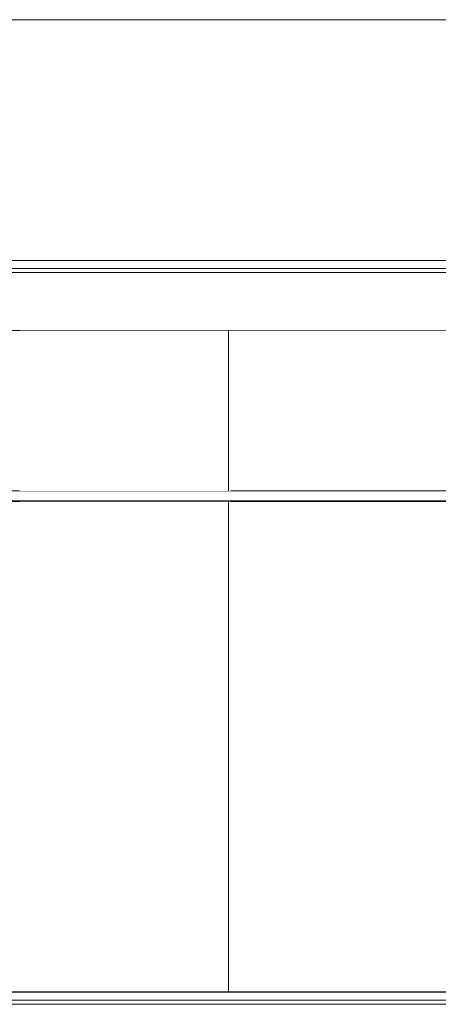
# Model space of a CAD drawing. Header units: millimetres. Extents: x -30280 to 309309, y -17460 to 4378.
# Tile 677 of 1056: x 203921 to 206009, y -9870 to -4960. Entities that reach past the tile are written whole.
import ezdxf

# ---------------------------------------------------------------- set-up
doc = ezdxf.new("R2010")
doc.units = ezdxf.units.MM
doc.header["$MEASUREMENT"] = 0
doc.linetypes.add('Wipeout_Contour', pattern=[1000, 0, -1000])
for name, color, linetype in [('07_CR_Cel Ras pladur', 7, 'Continuous'), ('10_ESTR_Fotjats', 7, 'Continuous'), ('12_FAÇ_Façana', 7, 'Continuous'), ('14_PAV_Paviment existent', 7, 'Continuous'), ('Nuevo_07_CR_Cel Ras_lames', 7, 'Continuous'), ('Nuevo_08_E_Envans secs', 7, 'Continuous')]:
    doc.layers.add(name, color=color, linetype=linetype)
for name, color, linetype, lineweight in [('07_CR_Cel Ras pladur_Pluma_Nº__1', 7, 'Continuous', 5), ('10_ESTR_Fotjats_Pluma_Nº__1', 7, 'Continuous', 5), ('12_FAÇ_Façana_Pluma_Nº__47', 7, 'Continuous', 20), ('14_PAV_Paviment existent_Pluma_Nº__29', 7, 'Continuous', 20), ('Nuevo_07_CR_Cel Ras_lames_Pluma_Nº__1', 7, 'Continuous', 5), ('Nuevo_08_E_Envans secs_Pluma_Nº__47', 7, 'Continuous', 20)]:
    doc.layers.add(name, color=color, linetype=linetype, lineweight=lineweight)

# ---------------------------------------------------------------- blocks, each defined once
blk = doc.blocks.new('Elem Sección_13_5', base_point=(181934.4, -13460))
at = {"color": 254, "linetype": 'Wipeout_Contour', "lineweight": 0, "ltscale": 787760.589062}
blk.add_wipeout([(183735.5, -6160), (209985.2, -6160), (209985.2, -4960), (183735.5, -4960)], dxfattribs=at).dxf.layer = '12_FAÇ_Façana'
at = {"layer": '12_FAÇ_Façana_Pluma_Nº__47', "color": 7, "linetype": 'Continuous', "lineweight": 20}
blk.add_line((183735.5, -4960), (209985.2, -4960), dxfattribs=at)
blk = doc.blocks.new('Elem Sección_52_5', base_point=(181934.4, -13460))
at = {"layer": '10_ESTR_Fotjats_Pluma_Nº__1', "color": 7, "linetype": 'Continuous', "lineweight": 5}
for p, q in [((211190.4, -9850), (173577.4, -9850)), ((211190.4, -9870), (173577.4, -9870))]:
    blk.add_line(p, q, dxfattribs=at)
blk = doc.blocks.new('Elem Sección_53_5', base_point=(181934.4, -13460))
at = {"layer": '10_ESTR_Fotjats_Pluma_Nº__1', "color": 7, "linetype": 'Continuous', "lineweight": 5}
for p, q in [((211190.4, -6160), (200804.7, -6160)), ((211190.4, -6200), (200804.7, -6200)), ((211190.4, -6220), (200804.7, -6220)), ((211190.4, -6510), (200814.7, -6510))]:
    blk.add_line(p, q, dxfattribs=at)
blk = doc.blocks.new('Elem Sección_60_5', base_point=(181934.4, -13460))
at = {"color": 254, "linetype": 'Wipeout_Contour', "lineweight": 0, "ltscale": 2920336.418881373}
blk.add_wipeout([(204972.8, -7310), (210211.8, -7310), (210211.8, -7363), (204972.8, -7363), (204972.8, -9808), (208291.1, -9808), (208291.1, -7688), (209235.1, -7688), (209235.1, -9808), (210189.8, -9808), (210189.8, -7688), (211190.4, -7688), (211190.4, -6510), (204972.8, -6510)], dxfattribs=at).dxf.layer = '12_FAÇ_Façana'
blk = doc.blocks.new('Elem Sección_63_5', base_point=(181934.4, -13460))
at = {"layer": '07_CR_Cel Ras pladur_Pluma_Nº__1', "color": 7, "linetype": 'Continuous', "lineweight": 5}
blk.add_line((210211.8, -7363), (200814.7, -7363), dxfattribs=at)
at = {"layer": '07_CR_Cel Ras pladur_Pluma_Nº__1', "color": 7, "linetype": 'Continuous', "lineweight": 5, "flags": 128}
blk.add_lwpolyline([(206204.6, -7310), (205904.6, -7310), (205604.6, -7310), (205304.6, -7310), (205004.6, -7310), (204704.6, -7310), (204404.6, -7310), (204104.6, -7310), (203804.6, -7310), (203504.6, -7310), (203204.6, -7310), (202904.6, -7310), (202604.6, -7310), (202304.6, -7310), (202004.6, -7310), (201704.6, -7310), (201404.6, -7310), (201104.6, -7310), (200814.7, -7310)], dxfattribs=at)
blk = doc.blocks.new('Elem Sección_152_5', base_point=(181934.4, -13460))
at = {"color": 254, "linetype": 'Wipeout_Contour', "lineweight": 0, "ltscale": 820338.603134}
blk.add_wipeout([(204962.8, -7310), (204972.8, -7310), (204972.8, -6510), (204962.8, -6510)], dxfattribs=at).dxf.layer = '12_FAÇ_Façana'
at = {"color": 254, "linetype": 'Wipeout_Contour', "lineweight": 0, "ltscale": 820604.740038}
blk.add_wipeout([(204962.8, -9808), (204972.8, -9808), (204972.8, -7363), (204962.8, -7363)], dxfattribs=at).dxf.layer = '12_FAÇ_Façana'
blk = doc.blocks.new('Elem Sección_201_5', base_point=(181934.4, -13460))
at = {"color": 254, "linetype": 'Wipeout_Contour', "lineweight": 0, "ltscale": 1022472.940028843}
blk.add_wipeout([(204962.8, -6510), (203921.5, -6510), (203921.5, -7310), (204104.6, -7310), (204962.8, -7310)], dxfattribs=at).dxf.layer = 'Nuevo_08_E_Envans secs'
at = {"color": 254, "linetype": 'Wipeout_Contour', "lineweight": 0, "ltscale": 818503.922263}
blk.add_wipeout([(203921.5, -9808), (204962.8, -9808), (204962.8, -7363), (203921.5, -7363)], dxfattribs=at).dxf.layer = 'Nuevo_08_E_Envans secs'
at = {"layer": 'Nuevo_08_E_Envans secs_Pluma_Nº__47', "color": 7, "linetype": 'Continuous', "lineweight": 20}
for p, q in [((204962.8, -7310), (204962.8, -6510)), ((204962.8, -9808), (204962.8, -7363))]:
    blk.add_line(p, q, dxfattribs=at)
blk = doc.blocks.new('Elem Sección_359_5', base_point=(181934.4, -13460))
at = {"layer": 'Nuevo_07_CR_Cel Ras_lames_Pluma_Nº__1', "color": 7, "linetype": 'Continuous', "lineweight": 5}
blk.add_line((206204.6, -7360), (205904.6, -7360), dxfattribs=at)
blk = doc.blocks.new('Elem Sección_360_5', base_point=(181934.4, -13460))
at = {"layer": 'Nuevo_07_CR_Cel Ras_lames_Pluma_Nº__1', "color": 7, "linetype": 'Continuous', "lineweight": 5}
blk.add_line((205904.6, -7360), (205604.6, -7360), dxfattribs=at)
blk = doc.blocks.new('Elem Sección_361_5', base_point=(181934.4, -13460))
at = {"layer": 'Nuevo_07_CR_Cel Ras_lames_Pluma_Nº__1', "color": 7, "linetype": 'Continuous', "lineweight": 5}
blk.add_line((205604.6, -7360), (205304.6, -7360), dxfattribs=at)
blk = doc.blocks.new('Elem Sección_362_5', base_point=(181934.4, -13460))
at = {"layer": 'Nuevo_07_CR_Cel Ras_lames_Pluma_Nº__1', "color": 7, "linetype": 'Continuous', "lineweight": 5}
blk.add_line((205304.6, -7360), (205004.6, -7360), dxfattribs=at)
blk = doc.blocks.new('Elem Sección_363_5', base_point=(181934.4, -13460))
at = {"layer": 'Nuevo_07_CR_Cel Ras_lames_Pluma_Nº__1', "color": 7, "linetype": 'Continuous', "lineweight": 5}
blk.add_line((205004.6, -7360), (204704.6, -7360), dxfattribs=at)
blk = doc.blocks.new('Elem Sección_364_5', base_point=(181934.4, -13460))
at = {"layer": 'Nuevo_07_CR_Cel Ras_lames_Pluma_Nº__1', "color": 7, "linetype": 'Continuous', "lineweight": 5}
blk.add_line((204704.6, -7360), (204404.6, -7360), dxfattribs=at)
blk = doc.blocks.new('Elem Sección_365_5', base_point=(181934.4, -13460))
at = {"layer": 'Nuevo_07_CR_Cel Ras_lames_Pluma_Nº__1', "color": 7, "linetype": 'Continuous', "lineweight": 5}
blk.add_line((204404.6, -7360), (204104.6, -7360), dxfattribs=at)
blk = doc.blocks.new('Elem Sección_366_5', base_point=(181934.4, -13460))
at = {"layer": 'Nuevo_07_CR_Cel Ras_lames_Pluma_Nº__1', "color": 7, "linetype": 'Continuous', "lineweight": 5}
blk.add_line((204104.6, -7360), (203804.6, -7360), dxfattribs=at)
blk = doc.blocks.new('Elem Sección_475_5', base_point=(181934.4, -13460))
at = {"layer": '14_PAV_Paviment existent_Pluma_Nº__29', "color": 7, "linetype": 'Continuous', "lineweight": 20}
for p, q in [((210208.1, -9808), (200814.7, -9808)), ((210208.1, -9810), (200814.7, -9810))]:
    blk.add_line(p, q, dxfattribs=at)

msp = doc.modelspace()

# ---------------------------------------------------------------- block references
at = {"layer": '10_ESTR_Fotjats', "lineweight": 0}
msp.add_blockref('Elem Sección_52_5', (181934.4, -13460), dxfattribs=at)
at = {"layer": '12_FAÇ_Façana', "lineweight": 0}
msp.add_blockref('Elem Sección_13_5', (181934.4, -13460), dxfattribs=at)

# ---------------------------------------------------------------- next in the draw order: block references
at = {"layer": '10_ESTR_Fotjats', "lineweight": 0}
msp.add_blockref('Elem Sección_53_5', (181934.4, -13460), dxfattribs=at)

# ---------------------------------------------------------------- next in the draw order: block references
at = {"layer": '12_FAÇ_Façana', "lineweight": 0}
msp.add_blockref('Elem Sección_60_5', (181934.4, -13460), dxfattribs=at)

# ---------------------------------------------------------------- next in the draw order: block references
at = {"layer": '07_CR_Cel Ras pladur', "lineweight": 0}
msp.add_blockref('Elem Sección_63_5', (181934.4, -13460), dxfattribs=at)
at = {"layer": 'Nuevo_07_CR_Cel Ras_lames', "lineweight": 0}
for name in ['Elem Sección_362_5', 'Elem Sección_361_5', 'Elem Sección_360_5', 'Elem Sección_359_5']:
    msp.add_blockref(name, (181934.4, -13460), dxfattribs=at)

# ---------------------------------------------------------------- next in the draw order: block references
at = {"layer": '12_FAÇ_Façana', "lineweight": 0}
msp.add_blockref('Elem Sección_152_5', (181934.4, -13460), dxfattribs=at)

# ---------------------------------------------------------------- next in the draw order: block references
at = {"layer": 'Nuevo_08_E_Envans secs', "lineweight": 0}
msp.add_blockref('Elem Sección_201_5', (181934.4, -13460), dxfattribs=at)

# ---------------------------------------------------------------- next in the draw order: block references
at = {"layer": '14_PAV_Paviment existent', "lineweight": 0}
msp.add_blockref('Elem Sección_475_5', (181934.4, -13460), dxfattribs=at)
at = {"layer": 'Nuevo_07_CR_Cel Ras_lames', "lineweight": 0}
for name in ['Elem Sección_366_5', 'Elem Sección_365_5', 'Elem Sección_364_5', 'Elem Sección_363_5']:
    msp.add_blockref(name, (181934.4, -13460), dxfattribs=at)

doc.saveas('drawing.dxf')
